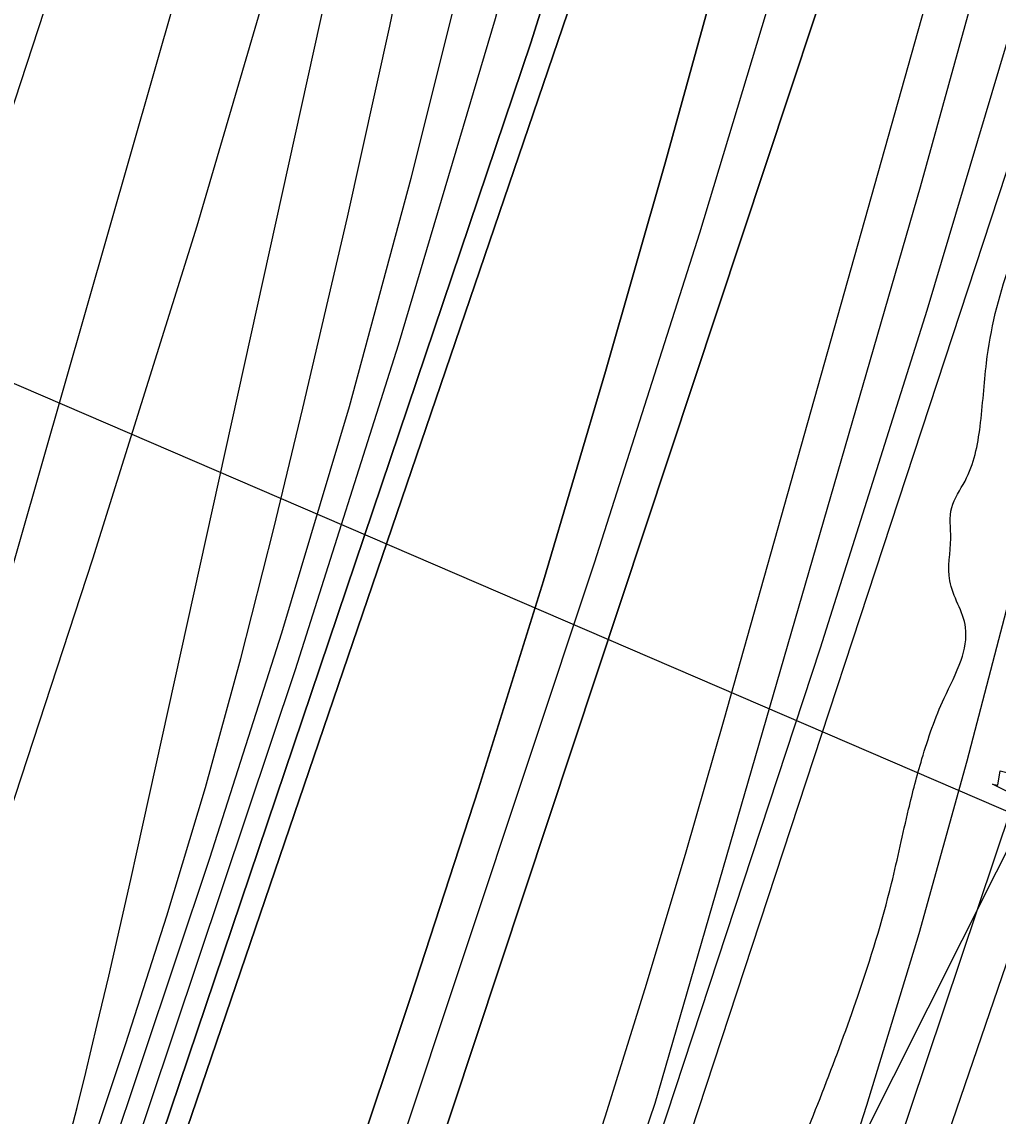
# Model space of a CAD drawing. Extents: x 3392644 to 3430565, y 576657 to 602123.
# Drawn here: x 3403978.6 to 3404382.8, y 586090.6 to 586543.8 of the extents above; entities that cross this region are included whole.
import ezdxf

# ---------------------------------------------------------------- set-up
doc = ezdxf.new("R2010")
doc.units = 0
for name, color, linetype in [('V-RIVR-EDGE', 7, 'Continuous'), ('V-RIVR-RANG', 7, 'Continuous'), ('V-RRAP-RVMT', 7, 'Continuous'), ('V-TOPO-DPTH', 7, 'Continuous'), ('V-TOPO-MAJR', 7, 'Continuous'), ('V-TOPO-MINR', 7, 'Continuous'), ('V-TOPO-WATR', 7, 'Continuous')]:
    doc.layers.add(name, color=color, linetype=linetype)

msp = doc.modelspace()

# ---------------------------------------------------------------- linework, layer by layer
at = {"layer": 'V-RIVR-EDGE'}
msp.add_spline([(3396775.14, 583083.89), (3396813.13, 583077.25), (3396878.17, 583066.49), (3396944.3, 583054.63), (3397040.4, 583038.31), (3397098.86, 583026.47), (3397143.44, 583017.58), (3397248.67, 583000.14), (3397318.11, 582991.93), (3397366.71, 582985.6), (3397425.56, 582983.99), (3397482.58, 582983.48), (3397505.25, 582983.79), (3397523.16, 582984.11), (3397535.58, 582982.98), (3397547.29, 582984.42), (3397553.5, 582984.4), (3397557.52, 582982.93), (3397564.81, 582974.5), (3397565.15, 582965), (3397563.3, 582955.5), (3397562.9, 582944.17), (3397563.63, 582940.51), (3397567.64, 582939.04), (3397569.83, 582934.65), (3397572, 582924.77), (3397574.55, 582922.94), (3397581.49, 582921.46), (3397584.79, 582923.64), (3397587.72, 582927.29), (3397589.58, 582941.18), (3397592.53, 582951.41), (3397596.2, 582957.61), (3397599.87, 582960.89), (3397604.64, 582968.56), (3397610.49, 582971.83), (3397617.81, 582975.47), (3397652.55, 582980.5), (3397688.01, 582979.68), (3397709.94, 582978.53), (3397734.79, 582976.64), (3397757.82, 582975.85), (3397782.68, 582977.62), (3397809.01, 582980.85), (3397835.7, 582984.44), (3397884.71, 582992.36), (3397923.1, 582994.82), (3397953.43, 582993.65), (3397988.88, 582988.44), (3398023.98, 582990.18), (3398046.29, 582997.44), (3398058.01, 583005.82), (3398070.83, 583016.02), (3398086.2, 583024.03), (3398111.07, 583028.35), (3398172.52, 583041.72), (3398207.99, 583048.58), (3398231.38, 583047.79), (3398261.36, 583049.18), (3398286.96, 583052.41), (3398312.56, 583059.29), (3398337.81, 583067.64), (3398383.51, 583070.45), (3398451.14, 583073.57), (3398464.66, 583070.98), (3398479.26, 583062.17), (3398495.66, 583042.02), (3398503.3, 583028.11), (3398512.79, 583021.51), (3398522.66, 583021.48), (3398535.48, 583032.42), (3398552.68, 583038.96), (3398566.94, 583038.56), (3398581.91, 583033.4), (3398603.84, 583032.25), (3398616.27, 583032.22), (3398624.31, 583030.01), (3398639.66, 583030.33), (3398675.85, 583031.71), (3398691.94, 583032.03), (3398705.09, 583030.9), (3398713.5, 583031.98), (3398731.78, 583032.67), (3398752.25, 583032.98), (3398769.08, 583035.5), (3398785.16, 583035.09), (3398791, 583033.62), (3398807.07, 583027), (3398820.95, 583021.84), (3398831.53, 583014.51), (3398866.59, 582999.07), (3398896.89, 582982.54), (3398913.68, 582974.09), (3398926.48, 582974.79), (3398937.8, 582972.94), (3398949.86, 582968.89), (3398961.91, 582965.2), (3398977.27, 582966.63), (3398994.46, 582970.97), (3399010.92, 582975.68), (3399021.17, 582979.68), (3399028.86, 582985.87), (3399040.95, 582996.08), (3399048.27, 583000.08), (3399061.07, 583002.24), (3399090.69, 583006.19), (3399115.92, 583011.24), (3399122.14, 583011.23), (3399129.44, 583009.38), (3399136.01, 583003.15), (3399140.38, 582998.39), (3399145.13, 582998.38), (3399161.95, 582999.43), (3399171.46, 583000.14), (3399183.52, 582999.75), (3399192.29, 582999.72), (3399200.71, 583002.63), (3399201.81, 583006.65), (3399202.19, 583011.4), (3399199.65, 583018.35), (3399194.91, 583023.84), (3399194.56, 583028.6), (3399194.57, 583034.81), (3399197.88, 583043.21), (3399198.26, 583048.69), (3399196.47, 583062.22), (3399193.94, 583072.83), (3399193.58, 583076.12), (3399195.42, 583080.5), (3399198.35, 583083.05), (3399203.11, 583085.6), (3399213.35, 583087.04), (3399220.29, 583086.29), (3399226.85, 583079.69), (3399239.25, 583065.77), (3399254.93, 583052.94), (3399266.62, 583046.7), (3399276.12, 583046.67), (3399289.66, 583051.03), (3399302.47, 583058.67), (3399319.32, 583073.62), (3399325.92, 583081.28), (3399329.58, 583083.83), (3399336.89, 583081.61), (3399352.22, 583075), (3399367.93, 583071.3), (3399390.22, 583066.13), (3399402.65, 583065.73), (3399440.31, 583069.3), (3399461.52, 583073.63), (3399519.3, 583081.16), (3399573.06, 583094.92), (3399604.89, 583102.52), (3399633.41, 583107.57), (3399653.88, 583106.42), (3399671.07, 583108.57), (3399695.94, 583113.63), (3399715.33, 583122.35), (3399740.23, 583137.28), (3399751.59, 583151.14), (3399762.22, 583164.27), (3399774.68, 583175.94), (3399784.2, 583182.5), (3399792.63, 583189.06), (3399795.57, 583195.99), (3399799.59, 583197.45), (3399802.52, 583197.44), (3399809.45, 583193.77), (3399814.94, 583193.75), (3399821.88, 583194.1), (3399845.3, 583201.72), (3399905.65, 583216.56), (3399931.26, 583225.27), (3399967.47, 583235.05), (3399992.35, 583244.13), (3400000.42, 583253.24), (3400007.74, 583257.61), (3400018.35, 583260.51), (3400031.88, 583262.31), (3400047.97, 583265.19), (3400055.29, 583270.65), (3400066.64, 583276.11), (3400079.44, 583279), (3400083.83, 583280.45), (3400095.54, 583285.18), (3400101.39, 583285.53), (3400125.89, 583289.85), (3400153.69, 583298.56), (3400192.84, 583311.99), (3400239.67, 583327.59), (3400291.98, 583342.08), (3400327.1, 583352.23), (3400354.52, 583356.18), (3400375.01, 583360.89), (3400387.44, 583364.88), (3400390, 583364.14), (3400389.25, 583357.93), (3400389.25, 583356.1), (3400393.62, 583348.41), (3400397.25, 583337.8), (3400401.98, 583328.65), (3400413.64, 583316.56), (3400424.96, 583308.85), (3400439.21, 583307.36), (3400460.42, 583310.59), (3400467.01, 583315.33), (3400473.24, 583320.43), (3400475.46, 583330.66), (3400471.53, 583368.32), (3400471.56, 583380.39), (3400472.3, 583385.5), (3400478.16, 583390.24), (3400480.38, 583399.01), (3400481.48, 583402.66), (3400485.15, 583405.94), (3400498.32, 583410.66), (3400503.81, 583414.67), (3400508.21, 583419.41), (3400517, 583425.6), (3400522.86, 583431.8), (3400535.67, 583435.79), (3400564.57, 583444.13), (3400601.51, 583453.54), (3400634.06, 583462.23), (3400664.06, 583471.66), (3400688.58, 583481.84), (3400707.98, 583491.29), (3400725.92, 583502.58), (3400759.21, 583514.93), (3400794.34, 583529.1), (3400829.1, 583542.54), (3400868.99, 583559.25), (3400880.69, 583563.25), (3400906.68, 583575.61), (3400920.95, 583582.89), (3400934.49, 583585.78), (3400950.95, 583590.12), (3400981.32, 583603.21), (3401005.11, 583615.94), (3401022.67, 583620.65), (3401047.18, 583628.63), (3401067.67, 583634.8), (3401097.3, 583646.06), (3401115.59, 583651.49), (3401142.3, 583657.64), (3401149.62, 583661.64), (3401161.69, 583667.1), (3401193.53, 583681.64), (3401226.83, 583695.82), (3401250.24, 583702.34), (3401263.42, 583711.08), (3401269.29, 583717.28), (3401275.87, 583719.82), (3401291.97, 583724.17), (3401309.52, 583727.41), (3401322.7, 583735.79), (3401344.66, 583746.34), (3401352.71, 583749.97), (3401362.22, 583751.78), (3401379.42, 583760.51), (3401398.82, 583769.6), (3401425.17, 583782.33), (3401447.87, 583793.97), (3401460.31, 583801.61), (3401469.83, 583807.8), (3401481.17, 583811.8), (3401489.22, 583812.87), (3401505.33, 583824.9), (3401519.25, 583833.64), (3401536.81, 583842.73), (3401545.23, 583847.46), (3401556.22, 583853.65), (3401577.08, 583864.93), (3401601.24, 583877.3), (3401634.54, 583893.67), (3401648.83, 583904.6), (3401672.26, 583919.89), (3401702.65, 583940.65), (3401720.23, 583955.23), (3401724.63, 583960.7), (3401725.38, 583965.45), (3401725.76, 583971.67), (3401726.13, 583973.49), (3401728.69, 583974.22), (3401733.05, 583964.7), (3401734.88, 583964.7), (3401742.2, 583967.24), (3401756.11, 583975.61), (3401775.15, 583990.92), (3401800.41, 584006.21), (3401823.48, 584021.51), (3401859.37, 584047.37), (3401900.01, 584075.42), (3401938.1, 584104.2), (3401973.26, 584129.7), (3402017.57, 584163.23), (3402052, 584188.73), (3402068.49, 584206.23), (3402087.54, 584223.73), (3402105.12, 584237.21), (3402120.5, 584246.32), (3402139.91, 584263.45), (3402161.52, 584279.48), (3402205.11, 584317.02), (3402240.28, 584346.55), (3402249.43, 584352.74), (3402267, 584360.37), (3402279.09, 584369.84), (3402289.35, 584382.25), (3402295.58, 584388.45), (3402316.09, 584405.58), (3402366.26, 584439.08), (3402387.87, 584455.85), (3402402.52, 584467.87), (3402414.96, 584474.42), (3402428.14, 584479.87), (3402444.61, 584490.43), (3402463.66, 584506.1), (3402475.38, 584515.58), (3402490.4, 584526.87), (3402538.38, 584566.6), (3402565.85, 584589.93), (3402576.85, 584603.79), (3402584.19, 584615.47), (3402588.96, 584620.94), (3402605.08, 584634.06), (3402621.92, 584644.99), (3402632.54, 584652.64), (3402636.57, 584654.82), (3402639.12, 584654.08), (3402643.14, 584651.51), (3402646.06, 584651.87), (3402650.46, 584654.42), (3402655.21, 584657.33), (3402657.78, 584660.98), (3402658.15, 584663.54), (3402657.43, 584667.2), (3402657.8, 584669.75), (3402663.3, 584675.59), (3402665.15, 584682.17), (3402672.1, 584687.27), (3402682.35, 584693.45), (3402693.7, 584699.64), (3402701.76, 584708.03), (3402707.63, 584713.86), (3402719.35, 584722.61), (3402736.94, 584743.03), (3402754.54, 584764.19), (3402758.95, 584773.32), (3402762.27, 584784.64), (3402760.83, 584794.15), (3402761.57, 584796.34), (3402774.39, 584808.37), (3402790.16, 584827.71), (3402794.57, 584836.11), (3402801.88, 584838.65), (3402805.55, 584843.03), (3402807.76, 584848.87), (3402817.65, 584858.35), (3402830.1, 584866.36), (3402842.19, 584879.12), (3402850.26, 584889.7), (3402856.14, 584902.48), (3402862.74, 584909.05), (3402867.86, 584912.69), (3402878.85, 584918.88), (3402888.37, 584926.53), (3402904.49, 584941.48), (3402914.38, 584948.4), (3402928.29, 584956.41), (3402934.88, 584962.97), (3402937.82, 584966.62), (3402938.2, 584971.74), (3402937.49, 584981.24), (3402937.5, 584985.26), (3402953.25, 584998.38), (3402977.78, 585014.77), (3402996.08, 585025.33), (3403016.58, 585033.32), (3403039.62, 585040.21), (3403050.24, 585047.49), (3403059.76, 585052.22), (3403070.36, 585053.66), (3403078.04, 585055.1), (3403086.82, 585058.73), (3403115, 585071.46), (3403146.48, 585086.37), (3403132.2, 585079.82), (3403142.45, 585086.01), (3403170.26, 585097.64), (3403184.91, 585105.28), (3403217.1, 585117.27), (3403261, 585129.59), (3403315.49, 585137.86), (3403347.67, 585142.9), (3403378.02, 585148.3), (3403417.15, 585155.52), (3403455.19, 585164.93), (3403485.93, 585175.09), (3403512.28, 585188.55), (3403532.06, 585206.05), (3403547.09, 585222.46), (3403548.93, 585227.21), (3403552.23, 585230.49), (3403560.64, 585231.56), (3403567.21, 585229.72), (3403575.99, 585229.7), (3403592.09, 585238.43), (3403619.92, 585256.64), (3403671.55, 585292.34), (3403695.34, 585305.8), (3403703.02, 585307.98), (3403726.45, 585322.18), (3403748.06, 585336.38), (3403779.55, 585358.6), (3403809.21, 585377.53), (3403822.77, 585393.59), (3403849.18, 585429.71), (3403874.86, 585465.83), (3403895.4, 585495.03), (3403900.9, 585503.42), (3403902.73, 585503.78), (3403907.12, 585503.77), (3403912.25, 585507.42), (3403928.75, 585531.5), (3403948.93, 585557.77), (3403964.7, 585578.57), (3403972.02, 585584.76), (3403979.71, 585590.23), (3403995.48, 585610.29), (3404005.01, 585622.7), (3404016.37, 585633.64), (3404029.56, 585643.47), (3404037.99, 585651.5), (3404055.97, 585682.52), (3404090.08, 585725.57), (3404116.13, 585765.72), (3404146.2, 585804.39), (3404172.94, 585828.45), (3404201.19, 585866.4), (3404218.43, 585893.04), (3404241.93, 585935.75), (3404254.07, 585966.43), (3404273.19, 586011.35), (3404295.99, 586065.39), (3404324.69, 586140.26), (3404338.69, 586187.01), (3404345.72, 586217.7), (3404351.25, 586238.52), (3404360.45, 586263.72), (3404367.44, 586279.43), (3404369.3, 586292.95), (3404362.76, 586312.34), (3404363.17, 586329.88), (3404363.57, 586342.67), (3404369.08, 586353.63), (3404375.35, 586376.28), (3404377.98, 586402.59), (3404387.58, 586442.78), (3404404.86, 586483.67), (3404421.07, 586535.91), (3404432.49, 586570.61), (3404448.69, 586615.89), (3404459.02, 586653.89), (3404467.16, 586695.17), (3404471.26, 586726.6), (3404473.16, 586754.74), (3404478.79, 586815.41), (3404482.55, 586855.98), (3404480.77, 586876.82), (3404477.15, 586890.35), (3404476.43, 586897.3), (3404479.38, 586906.06), (3404487.09, 586917.74), (3404493.7, 586931.25), (3404496.67, 586951.72), (3404498.57, 586978.76), (3404518.44, 587033.91), (3404529.49, 587065.32), (3404542.74, 587101.11), (3404549.38, 587126.32), (3404556.41, 587159.57), (3404562.7, 587192.45), (3404572.3, 587229.71), (3404578.96, 587262.96), (3404583.78, 587291.46), (3404584.2, 587312.66), (3404584.33, 587365.67), (3404586.26, 587407.7), (3404589.73, 587479.7), (3404590.91, 587511.5), (3404590.2, 587522.47), (3404583.68, 587546.61), (3404570.63, 587590.51), (3404552.86, 587645.02), (3404544.13, 587665.51), (3404532.49, 587688.57), (3404524.85, 587703.21), (3404520.49, 587711.27), (3404519.77, 587718.21), (3404519.8, 587729.91), (3404518.73, 587740.88), (3404513.99, 587745.64), (3404512.17, 587750.04), (3404510.02, 587765.76)], degree=3, dxfattribs=at)
at = {"layer": 'V-RIVR-RANG'}
msp.add_line((3404730.67, 586068.55), (3403702.04, 586511.62), dxfattribs=at)
at = {"layer": 'V-RRAP-RVMT'}
msp.add_lwpolyline([(3404247.86, 585939), (3404261.79, 585930.95), (3404341.81, 586069.34), (3404325.37, 586078.82), (3404396.32, 586220.11), (3404380.42, 586228.12), (3404382.61, 586227.72), (3404383.62, 586233.54), (3404389.21, 586232.27), (3404420.46, 586369.32), (3404419.44, 586369.52), (3404446.98, 586491.19), (3404431.25, 586494.82)], dxfattribs=at)
at = {"layer": 'V-TOPO-DPTH'}
for points in [[(3404022.02, 586039.5), (3404189.26, 586535.13), (3404221.77, 586638.28), (3404251.5, 586742.16), (3404277.04, 586847.16), (3404299.78, 586952.89), (3404337.29, 587146), (3404338.9, 587155.76), (3404340.15, 587165.55), (3404340.83, 587175.4), (3404341.15, 587185.29), (3404341.62, 587307.75), (3404341.4, 587378.89), (3404340.53, 587450.01), (3404338.68, 587521.12), (3404336.19, 587592.21), (3404314.03, 588119.34)], [(3404022.02, 586039.5), (3404189.26, 586535.13), (3404221.77, 586638.28), (3404251.5, 586742.16), (3404277.04, 586847.16), (3404299.78, 586952.89), (3404337.29, 587146), (3404338.9, 587155.76), (3404340.15, 587165.55), (3404340.83, 587175.4), (3404341.15, 587185.29), (3404341.62, 587307.75), (3404341.4, 587378.89), (3404340.53, 587450.01), (3404338.68, 587521.12), (3404336.19, 587592.21), (3404314.03, 588119.34)], [(3404214.17, 585957.59), (3404421.31, 586588.37), (3404448.69, 586677.5), (3404473.75, 586767.24), (3404495.34, 586857.88), (3404514.61, 586949.11), (3404543.85, 587102.03), (3404546.33, 587117.3), (3404548.25, 587132.63), (3404549.33, 587148.04), (3404549.84, 587163.5), (3404461.25, 588109.59)], [(3404427.32, 587917.41), (3404439.07, 587847.56), (3404507.62, 587336.55), (3404527.71, 587195.16), (3404529.32, 587159.4), (3404529.27, 587137.26), (3404529.22, 587118.53), (3404517.19, 587074.29), (3404463.94, 586885.41), (3404350.54, 586475.31), (3404240.62, 586095.85), (3404194.3, 585959.74)], [(3404427.32, 587917.41), (3404439.07, 587847.56), (3404507.62, 587336.55), (3404527.71, 587195.16), (3404529.32, 587159.4), (3404529.27, 587137.26), (3404529.22, 587118.53), (3404517.19, 587074.29), (3404463.94, 586885.41), (3404350.54, 586475.31), (3404240.62, 586095.85), (3404194.3, 585959.74)], [(3404032.79, 586043.91), (3404317.68, 586879.46), (3404332.03, 586925.11), (3404344.9, 586971.13), (3404355.56, 587017.72), (3404364.73, 587064.68), (3404370.74, 587099.94), (3404374.82, 587129.62), (3404377.61, 587159.37), (3404378.47, 587189.25), (3404378.05, 587219.2), (3404368.73, 587419.34), (3404362.9, 587539.46), (3404356.73, 587659.56), (3404350.08, 587779.64), (3404343.11, 587899.7)], [(3404343.11, 587899.7), (3404350.08, 587779.64), (3404356.73, 587659.56), (3404362.9, 587539.46), (3404368.73, 587419.34), (3404378.05, 587219.2), (3404378.47, 587189.25), (3404377.61, 587159.37), (3404374.82, 587129.62), (3404370.74, 587099.94), (3404364.73, 587064.68), (3404355.56, 587017.72), (3404344.9, 586971.13), (3404332.03, 586925.11), (3404317.68, 586879.46), (3404032.79, 586043.91)], [(3404392.74, 587887.36), (3404398.24, 587831.48), (3404404.25, 587775.67), (3404411.02, 587719.94), (3404418.3, 587664.27), (3404423.52, 587626.31), (3404432.72, 587551.61), (3404440.5, 587476.78), (3404446.13, 587401.76), (3404450.34, 587326.61), (3404456.25, 587185.01), (3404456.46, 587166.04), (3404455.92, 587147.12), (3404454.23, 587128.26), (3404451.78, 587109.45), (3404434.94, 587005.06), (3404421.81, 586934.5), (3404406.45, 586864.48), (3404387.73, 586795.29), (3404366.79, 586726.64), (3404126.48, 586002.1)], [(3404126.48, 586002.1), (3404366.79, 586726.64), (3404387.73, 586795.29), (3404406.45, 586864.48), (3404421.81, 586934.5), (3404434.94, 587005.06), (3404451.78, 587109.45), (3404454.23, 587128.26), (3404455.92, 587147.12), (3404456.46, 587166.04), (3404456.25, 587185.01), (3404450.34, 587326.61), (3404446.13, 587401.76), (3404440.5, 587476.78), (3404432.72, 587551.61), (3404423.52, 587626.31), (3404418.3, 587664.27), (3404411.02, 587719.94), (3404404.25, 587775.67), (3404398.24, 587831.48), (3404392.74, 587887.36)], [(3404088.2, 585985.92), (3404139.67, 586140.19), (3404167.6, 586226.12), (3404194.61, 586312.32), (3404220.26, 586398.94), (3404245, 586485.84), (3404426.58, 587143.14)], [(3404426.58, 587143.14), (3404245, 586485.84), (3404220.26, 586398.94), (3404194.61, 586312.32), (3404167.6, 586226.12), (3404139.67, 586140.19), (3404088.2, 585985.92)]]:
    msp.add_lwpolyline(points, dxfattribs=at)
at = {"layer": 'V-TOPO-MAJR'}
for points in [[(3404300.47, 588132.08), (3404323.27, 587212.46), (3404323.41, 587205.1), (3404323.5, 587197.73), (3404323.51, 587190.37), (3404323.47, 587183), (3404323.32, 587170.11), (3404323.28, 587169.19), (3404322.9, 587166.48), (3404243.8, 586818.52), (3404210.49, 586681.44), (3404174.48, 586545.11), (3404134.43, 586409.91), (3404091.69, 586275.46), (3404011.31, 586035.07)], [(3403903.66, 586070.17), (3404217.55, 587166.79), (3404218.84, 587171.39), (3404220.08, 587176), (3404221.24, 587180.63), (3404221.63, 587184.33), (3404221.59, 587186.19), (3404182.71, 587743.31), (3404178.02, 587809.12), (3404173.2, 587874.91), (3404168.19, 587940.69)], [(3404304.06, 585913.47), (3404663.54, 586963.52), (3404671.21, 586987.29), (3404678.3, 587011.23), (3404684.52, 587035.4), (3404690.18, 587059.73), (3404694.86, 587084.26), (3404698.83, 587108.88), (3404701.73, 587133.66), (3404703.91, 587158.53), (3404709.58, 587244.29), (3404713.99, 587264), (3404721.64, 587281.68), (3404734.17, 587296.32), (3404749.94, 587308.94), (3404765.28, 587312.03), (3404778.52, 587310.4)]]:
    msp.add_lwpolyline(points, dxfattribs=at)
at = {"layer": 'V-TOPO-MINR'}
for points in [[(3404199.6, 585951.4), (3404309.22, 586284.52), (3404353.4, 586424.46), (3404395.33, 586565.04), (3404433.87, 586706.59), (3404470.15, 586848.78), (3404534.47, 587114.18), (3404536.53, 587124.2), (3404538.12, 587134.27), (3404539.01, 587144.43), (3404539.42, 587154.65), (3404425.24, 588158.23)], [(3403929.07, 586080.91), (3404008, 586321.41), (3404051.16, 586459.27), (3404091.77, 586597.85), (3404128.56, 586737.49), (3404162.8, 586877.83), (3404230.45, 587172.71), (3404231.43, 587177.67), (3404232.21, 587182.65), (3404232.67, 587187.67), (3404232.94, 587192.72), (3404234.77, 587279.38), (3404235.24, 587327.77), (3404235, 587376.14), (3404233.67, 587424.5), (3404231.62, 587472.84), (3404196.01, 588135.45)], [(3404314.03, 588119.34), (3404336.19, 587592.21), (3404338.68, 587521.12), (3404340.53, 587450.01), (3404341.4, 587378.89), (3404341.62, 587307.75), (3404341.15, 587185.29), (3404340.83, 587175.4), (3404340.15, 587165.55), (3404338.9, 587155.76), (3404337.29, 587146), (3404299.78, 586952.89), (3404277.04, 586847.16), (3404251.5, 586742.16), (3404221.77, 586638.28), (3404189.26, 586535.13), (3404022.02, 586039.5)], [(3403998.16, 586081.47), (3404001.43, 586094.13), (3404004.98, 586108.61), (3404009.8, 586128.56), (3404014.53, 586148.54), (3404019.11, 586168.55), (3404023.61, 586188.58), (3404238.43, 587161.11), (3404240.33, 587171.09), (3404241.84, 587181.11), (3404242.76, 587191.21), (3404243.29, 587201.35), (3404247.43, 587382.23), (3404248.42, 587482.82), (3404247.66, 587583.37), (3404244.29, 587683.87), (3404239.16, 587784.34), (3404217.98, 588115.09)], [(3404214.17, 585957.59), (3404421.31, 586588.37), (3404448.69, 586677.5), (3404473.75, 586767.24), (3404495.34, 586857.88), (3404514.61, 586949.11), (3404543.85, 587102.03), (3404546.33, 587117.3), (3404548.25, 587132.63), (3404549.33, 587148.04), (3404549.84, 587163.5), (3404461.25, 588109.59)], [(3403832.34, 586089.27), (3403842.47, 586109.1), (3403850.89, 586129.95), (3404004.66, 586599.87), (3404034.43, 586697.62), (3404061.48, 586796.07), (3404084.45, 586895.54), (3404104.69, 586995.71), (3404138, 587179.98), (3404139.33, 587188.54), (3404140.38, 587197.14), (3404140.99, 587205.77), (3404141.31, 587214.43), (3404142.91, 587340.01), (3404143.3, 587411.47), (3404143, 587482.93), (3404141.65, 587554.37), (3404139.61, 587625.8), (3404122.28, 588109.28)], [(3404305.71, 586024.36), (3404328.44, 586095.13), (3404350.05, 586166.22), (3404369.98, 586237.81), (3404388.78, 586309.72), (3404419.88, 586434.65), (3404442, 586522.8), (3404464.34, 586610.9), (3404487.02, 586698.91), (3404509.92, 586786.86), (3404534.89, 586882.04), (3404544.75, 586922.51), (3404553.65, 586963.17), (3404561.11, 587004.11), (3404567.62, 587045.25), (3404570.74, 587067.52), (3404574.21, 587097.71), (3404576.68, 587127.97), (3404577.65, 587158.3), (3404492.27, 588097.15)], [(3404000.69, 586030.6), (3404056.42, 586197.4), (3404086.18, 586290.71), (3404114.23, 586384.5), (3404139.72, 586479.03), (3404163.49, 586574.04), (3404206.29, 586755.58), (3404221.42, 586824.98), (3404234.97, 586894.65), (3404246.17, 586964.74), (3404255.79, 587035.11), (3404266.66, 587126.06), (3404269.27, 587151.2), (3404271.36, 587176.36), (3404272.67, 587201.58), (3404273.46, 587226.84), (3404285.86, 588010.24)], [(3404283.36, 585904.99), (3404388.52, 586218.53), (3404435.73, 586366.69), (3404479.9, 586515.69), (3404519.54, 586665.97), (3404556.14, 586817.09), (3404623.25, 587113.7), (3404623.93, 587117.17), (3404624.48, 587120.66), (3404624.83, 587124.17), (3404625.04, 587127.7), (3404627.57, 587206.36), (3404628.37, 587249.23), (3404628.42, 587292.09), (3404627.33, 587334.93), (3404625.48, 587377.77), (3404604.17, 587753.72), (3404600.7, 587812.5), (3404597.09, 587871.27), (3404593.4, 587930.03)], [(3404107.36, 585994.01), (3404215.72, 586319.79), (3404259.31, 586456.39), (3404300.64, 586593.64), (3404338.59, 586731.87), (3404374.28, 586870.74), (3404437, 587127.79), (3404439.19, 587138.67), (3404440.77, 587149.61), (3404441.44, 587160.65), (3404441.51, 587171.75), (3404438.57, 587255.17), (3404436.11, 587304.82), (3404432.71, 587354.39), (3404427.89, 587403.84), (3404422.13, 587453.22), (3404415.97, 587502.57), (3404410.22, 587551.97), (3404405.09, 587601.43), (3404400.37, 587650.94), (3404386.42, 587807.7), (3404381.53, 587863.08), (3404376.69, 587918.48)], [(3404032.79, 586043.91), (3404317.68, 586879.46), (3404332.03, 586925.11), (3404344.9, 586971.13), (3404355.56, 587017.72), (3404364.73, 587064.68), (3404370.74, 587099.94), (3404374.82, 587129.62), (3404377.61, 587159.37), (3404378.47, 587189.25), (3404378.05, 587219.2), (3404368.73, 587419.34), (3404362.9, 587539.46), (3404356.73, 587659.56), (3404350.08, 587779.64), (3404343.11, 587899.7)], [(3403990.09, 586026.14), (3404021.67, 586120.67), (3404038.57, 586173.54), (3404054.57, 586226.67), (3404069.19, 586280.19), (3404082.9, 586333.98), (3404094.91, 586383.82), (3404113.34, 586462.85), (3404130.96, 586542.05), (3404147.37, 586621.52), (3404162.98, 586701.15), (3404247.27, 587149.33), (3404249.73, 587164.4), (3404251.7, 587179.52), (3404252.94, 587194.72), (3404253.68, 587209.98), (3404264.38, 587641.59), (3404265.16, 587724.59), (3404264.25, 587807.55), (3404260.8, 587890.44)], [(3404126.48, 586002.1), (3404366.79, 586726.64), (3404387.73, 586795.29), (3404406.45, 586864.48), (3404421.81, 586934.5), (3404434.94, 587005.06), (3404451.78, 587109.45), (3404454.23, 587128.26), (3404455.92, 587147.12), (3404456.46, 587166.04), (3404456.25, 587185.01), (3404450.34, 587326.61), (3404446.13, 587401.76), (3404440.5, 587476.78), (3404432.72, 587551.61), (3404423.52, 587626.31), (3404418.3, 587664.27), (3404411.02, 587719.94), (3404404.25, 587775.67), (3404398.24, 587831.48), (3404392.74, 587887.36)], [(3404088.2, 585985.92), (3404139.67, 586140.19), (3404167.6, 586226.12), (3404194.61, 586312.32), (3404220.26, 586398.94), (3404245, 586485.84), (3404426.58, 587143.14)], [(3404202.6, 586036.39), (3404220.16, 586090.76), (3404237.23, 586145.29), (3404253.57, 586200.03), (3404269.42, 586254.93), (3404493.77, 587051.85)]]:
    msp.add_lwpolyline(points, dxfattribs=at)
at = {"layer": 'V-TOPO-WATR'}
msp.add_lwpolyline([(3404427.32, 587917.41), (3404439.07, 587847.56), (3404507.62, 587336.55), (3404527.71, 587195.16), (3404529.32, 587159.4), (3404529.27, 587137.26), (3404529.22, 587118.53), (3404517.19, 587074.29), (3404463.94, 586885.41), (3404350.54, 586475.31), (3404240.62, 586095.85), (3404194.3, 585959.74)], dxfattribs=at)

doc.saveas('drawing.dxf')
